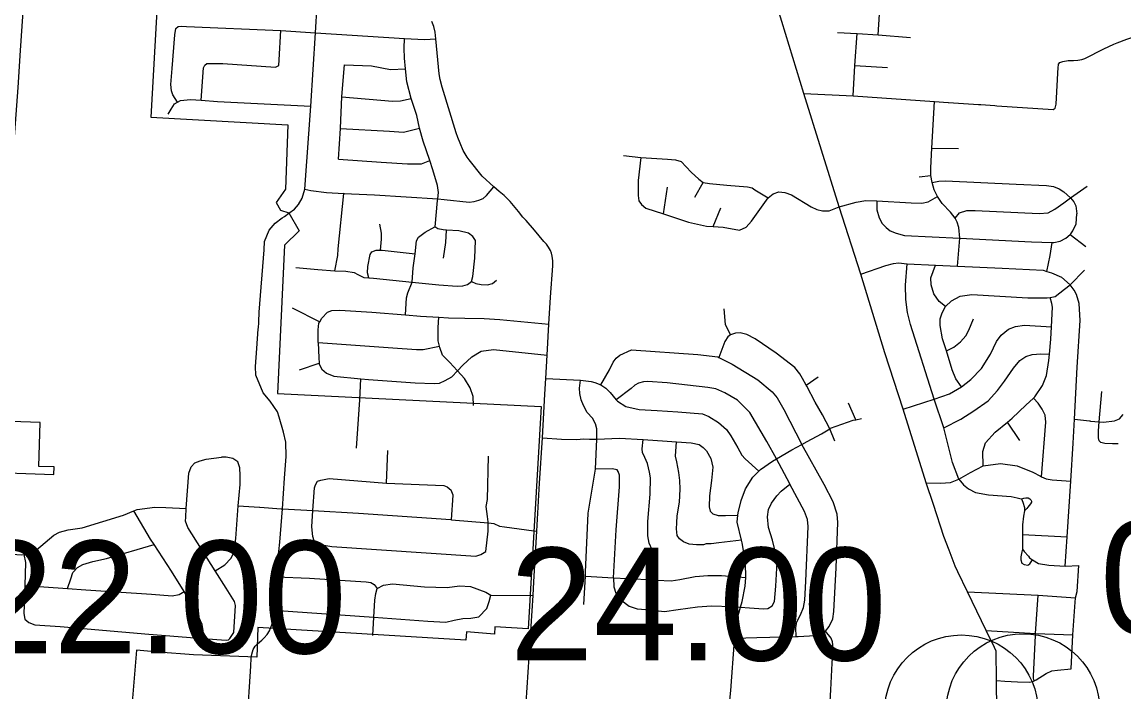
# Model space of a CAD drawing. Extents: x 1729596 to 1934326, y 644115 to 911751.
# Drawn here: x 1874118 to 1884875, y 712461 to 719002 of the extents above; entities that cross this region are included whole.
import ezdxf

# ---------------------------------------------------------------- set-up
doc = ezdxf.new("R2010")
doc.units = 0
for name, color, linetype in [('Default', 7, 'Continuous'), ('GM_X_City_Street', 7, 'Continuous'), ('GM_X_Corporation', 7, 'Continuous'), ('GM_X_Township_Road', 7, 'Continuous')]:
    doc.layers.add(name, color=color, linetype=linetype)

msp = doc.modelspace()

# ---------------------------------------------------------------- linework, layer by layer
at = {"layer": 'Default'}
for centre in [(1883288, 712268), (1883890, 712280)]:
    msp.add_circle(centre, 750, dxfattribs=at)
at = {"layer": 'GM_X_City_Street'}
for points in [[(1876679, 717105), (1876723, 717135), (1876778, 717174), (1876816, 717222), (1876853, 717284), (1876879, 717369), (1876936, 718181), (1876981, 718897), (1877015, 719448), (1877023, 719520), (1877031, 719697), (1877034, 719770), (1877029, 719882), (1877001, 719999), (1876966, 720121), (1876948, 720227), (1876947, 720372), (1876956, 720520), (1876972, 720757)], [(1883254, 713633), (1883228, 713689), (1883167, 713846), (1883116, 713980), (1883014, 714292), (1882943, 714504), (1882719, 715222), (1882540, 715774), (1882307, 716541), (1882096, 717197), (1881749, 718303), (1881535, 719006), (1881178, 720159), (1881071, 720503)], [(1882477, 718877), (1882496, 719179), (1882506, 719315), (1882503, 719356), (1882487, 719410), (1882449, 719507), (1882396, 719639), (1882340, 719774), (1882331, 719820), (1882326, 719874), (1882335, 719960), (1882326, 720060), (1882345, 720160)], [(1873855, 715441), (1873857, 715465), (1873877, 715746), (1873947, 716636), (1874028, 717664), (1874053, 718013), (1874079, 718364), (1874102, 718723), (1874152, 719440), (1874176, 719789), (1874177, 719805)], [(1875636, 718221), (1875591, 718291), (1875576, 718332), (1875569, 718392), (1875583, 718548), (1875609, 718878), (1875618, 718940), (1875642, 718960)], [(1875642, 718960), (1875671, 718963), (1875724, 718960), (1876644, 718921), (1876981, 718897), (1877850, 718842), (1878047, 718831), (1878157, 718837)], [(1875867, 718238), (1875890, 718556), (1875901, 718582), (1875921, 718598), (1875953, 718599), (1876077, 718597), (1876591, 718561), (1876625, 718577), (1876627, 718632), (1876644, 718921)], [(1879038, 717065), (1879008, 717098), (1878964, 717151), (1878884, 717249), (1878823, 717310), (1878776, 717349), (1878725, 717392), (1878611, 717498), (1878482, 717656), (1878462, 717683), (1878425, 717748), (1878394, 717818), (1878372, 717875), (1878357, 717919), (1878219, 718366), (1878200, 718440), (1878190, 718497), (1878157, 718837), (1878150, 718903), (1878137, 718958), (1878119, 719007)], [(1877861, 716143), (1877872, 716308), (1877884, 716359), (1877926, 716462), (1877937, 716601), (1877954, 716739), (1877970, 716865), (1877987, 716902), (1878054, 716949), (1878146, 717002), (1878151, 717004), (1878175, 717260), (1878176, 717275), (1878183, 717338), (1878172, 717407), (1878128, 717558), (1878098, 717649), (1878035, 717839), (1877998, 717966), (1877971, 718091), (1877915, 718256), (1877874, 718417), (1877862, 718546), (1877851, 718649), (1877847, 718747), (1877850, 718842)], [(1882077, 718899), (1882269, 718891), (1882477, 718877), (1882790, 718852)], [(1882232, 718281), (1882249, 718579), (1882269, 718891)], [(1884236, 718582), (1884237, 718590), (1884249, 718608), (1884277, 718618), (1884329, 718626), (1884381, 718627), (1884426, 718630), (1884464, 718637), (1884493, 718647), (1884680, 718740), (1884777, 718787), (1884809, 718799)], [(1877206, 717662), (1877225, 717962), (1877226, 717966), (1877239, 718272), (1877239, 718276), (1877264, 718586)], [(1877264, 718586), (1877530, 718576), (1877716, 718540), (1877862, 718546)], [(1882249, 718579), (1882566, 718557)], [(1877239, 718272), (1877734, 718229), (1877813, 718233), (1877915, 718256)], [(1881749, 718303), (1882232, 718281), (1883027, 718225), (1883160, 718216), (1883163, 718216)], [(1875544, 718104), (1875573, 718151), (1875606, 718203), (1875636, 718221), (1875663, 718237), (1875763, 718245), (1875867, 718238), (1876026, 718228), (1876936, 718181)], [(1883251, 716617), (1883273, 716891), (1883264, 716996), (1883247, 717048), (1883228, 717087), (1883180, 717147), (1883100, 717229), (1883055, 717298), (1883023, 717365), (1883003, 717436), (1882990, 717503), (1882988, 717578), (1882999, 717770), (1883027, 718225)], [(1883477, 718196), (1883616, 718186), (1883634, 718185)], [(1877225, 717962), (1877706, 717936), (1877841, 717928), (1877998, 717966)], [(1882999, 717770), (1883259, 717767)], [(1877206, 717662), (1877623, 717633), (1877882, 717617), (1877982, 717618), (1878018, 717617), (1878098, 717649)], [(1879990, 717698), (1880157, 717678), (1880420, 717663), (1880496, 717656), (1880551, 717640), (1880649, 717537), (1880725, 717467), (1880768, 717437), (1880828, 717425), (1880999, 717410), (1881200, 717393), (1881244, 717382), (1881273, 717365), (1881401, 717287)], [(1880157, 717678), (1880132, 717456), (1880132, 717310), (1880139, 717257), (1880166, 717221), (1880207, 717186), (1880381, 717128), (1880625, 717047), (1880798, 717010), (1880866, 717005), (1880963, 716998), (1881121, 716970), (1881188, 716998), (1881238, 717057), (1881401, 717287), (1881451, 717326), (1881507, 717346), (1881565, 717339), (1881628, 717315), (1881820, 717197), (1881876, 717171), (1881932, 717158), (1881943, 717158)], [(1880685, 717292), (1880768, 717437)], [(1882876, 717490), (1882990, 717503)], [(1883003, 717436), (1883068, 717449), (1883133, 717451), (1883824, 717420), (1884119, 717405), (1884187, 717395), (1884242, 717374), (1884289, 717346), (1884354, 717286), (1884387, 717248), (1884404, 717207), (1884416, 717131)], [(1876879, 717369), (1876937, 717357), (1877091, 717337), (1877260, 717328), (1877559, 717314), (1878176, 717275), (1878239, 717271), (1878484, 717245), (1878532, 717249), (1878577, 717262), (1878618, 717279), (1878652, 717308), (1878725, 717392)], [(1877170, 716574), (1877202, 716723), (1877205, 716787), (1877260, 717328), (1877261, 717336)], [(1880381, 717128), (1880418, 717391)], [(1884354, 717286), (1884516, 717401)], [(1881943, 717158), (1881996, 717160), (1882096, 717197)], [(1882096, 717197), (1882262, 717244), (1882354, 717259), (1882462, 717257), (1882799, 717238), (1882902, 717233), (1882965, 717248), (1883055, 717298)], [(1882462, 717257), (1882462, 717169), (1882486, 717091), (1882516, 717035), (1882555, 716996), (1882594, 716964), (1882651, 716940), (1882732, 716919), (1883273, 716891), (1883972, 716855), (1884175, 716850), (1884189, 716850), (1884252, 716864), (1884308, 716891), (1884350, 716927), (1884357, 716934), (1884376, 716965), (1884409, 717033), (1884416, 717131)], [(1883228, 717087), (1883270, 717139), (1883341, 717162), (1883424, 717161), (1884048, 717132), (1884135, 717140), (1884201, 717174), (1884289, 717236), (1884354, 717286)], [(1876429, 716074), (1876434, 716170), (1876480, 716778), (1876486, 716859), (1876530, 716971), (1876589, 717040), (1876658, 717090), (1876679, 717105)], [(1880866, 717005), (1880939, 717189)], [(1877616, 716775), (1877627, 716883), (1877628, 716941), (1877612, 717028)], [(1878507, 716468), (1878520, 716518), (1878539, 716698), (1878545, 716868), (1878520, 716907), (1878477, 716942), (1878381, 716965), (1878262, 716971), (1878230, 716972), (1878178, 716982), (1878146, 717002)], [(1879029, 712207), (1879107, 713404), (1879113, 713535), (1879142, 714032), (1879170, 714501), (1879197, 714941), (1879222, 715369), (1879231, 715522), (1879244, 715751), (1879261, 716052), (1879278, 716317), (1879301, 716623), (1879301, 716672), (1879294, 716715), (1879285, 716745), (1879276, 716771), (1879258, 716803), (1879236, 716834), (1879213, 716860), (1879121, 716971), (1879038, 717065)], [(1878233, 716696), (1878255, 716849), (1878262, 716971)], [(1884350, 716927), (1884504, 716810)], [(1877503, 716504), (1877489, 716552), (1877493, 716614), (1877515, 716734), (1877532, 716757), (1877574, 716774), (1877616, 716775), (1877632, 716775), (1877954, 716739)], [(1884122, 716567), (1884154, 716722), (1884175, 716850)], [(1876790, 716607), (1877005, 716586), (1877170, 716574)], [(1877170, 716574), (1877278, 716569), (1877361, 716557), (1877395, 716538), (1877454, 716508), (1877503, 716504), (1877548, 716500), (1877926, 716462), (1878187, 716436), (1878366, 716424), (1878422, 716426), (1878466, 716439), (1878507, 716468)], [(1882307, 716541), (1882551, 716625), (1882624, 716645), (1882674, 716651), (1882760, 716643), (1883034, 716628), (1883251, 716617), (1883686, 716598), (1884087, 716578), (1884122, 716567), (1884168, 716553), (1884265, 716511), (1884349, 716437)], [(1883263, 714540), (1883200, 714701), (1883118, 715041), (1883023, 715319), (1882792, 716050), (1882762, 716166), (1882745, 716293), (1882743, 716433), (1882760, 716643)], [(1883132, 716226), (1883072, 716274), (1883020, 716350), (1882992, 716436), (1882989, 716505), (1883034, 716628)], [(1884349, 716437), (1884490, 716578)], [(1878507, 716468), (1878549, 716451), (1878600, 716438), (1878662, 716436), (1878710, 716449), (1878751, 716482)], [(1883132, 716226), (1883190, 716279), (1883275, 716325), (1883389, 716342), (1883935, 716309), (1884125, 716308), (1884154, 716313), (1884205, 716322), (1884294, 716394), (1884349, 716437)], [(1884301, 713691), (1884322, 713975), (1884355, 714518), (1884378, 714890), (1884391, 715126), (1884418, 715633), (1884447, 716087), (1884437, 716254), (1884411, 716343), (1884388, 716384), (1884349, 716437)], [(1883288, 715442), (1883233, 715520), (1883199, 715605), (1883142, 715792), (1883105, 715910), (1883080, 716039), (1883082, 716105), (1883101, 716163), (1883132, 716226)], [(1883500, 714670), (1883496, 714808), (1883522, 714895), (1883618, 714997), (1883737, 715095), (1883785, 715135), (1883918, 715260), (1883993, 715331), (1884006, 715342), (1884080, 715453), (1884118, 715550), (1884142, 715696), (1884147, 715758), (1884161, 715906), (1884167, 716026), (1884176, 716218), (1884171, 716255), (1884154, 716313)], [(1876756, 716213), (1877024, 716074)], [(1877008, 715872), (1877009, 715998), (1877016, 716062), (1877024, 716074), (1877045, 716110), (1877101, 716168), (1877143, 716187), (1877219, 716190), (1877532, 716168), (1877861, 716143), (1878006, 716132), (1878187, 716121), (1878281, 716115), (1878441, 716111), (1878630, 716108), (1878782, 716098), (1879261, 716052)], [(1878526, 715257), (1878522, 715347), (1878494, 715432), (1878436, 715522), (1878368, 715597), (1878367, 715599), (1878295, 715677), (1878222, 715751), (1878196, 715826), (1878194, 715836), (1878180, 715891), (1878179, 716019), (1878187, 716121)], [(1881034, 715948), (1880986, 716049), (1880972, 716202)], [(1876419, 715969), (1876426, 716026), (1876429, 716060), (1876429, 716074)], [(1882719, 715222), (1883023, 715319), (1883172, 715373), (1883288, 715442), (1883379, 715511), (1883484, 715621), (1883573, 715759), (1883631, 715882), (1883676, 715946), (1883749, 716002), (1883816, 716028), (1883903, 716041), (1884167, 716026)], [(1883142, 715792), (1883215, 715827), (1883280, 715880), (1883331, 715939), (1883360, 715994), (1883405, 716105)], [(1876412, 715864), (1876418, 715959), (1876419, 715969)], [(1882002, 715032), (1881931, 715166), (1881862, 715292), (1881778, 715446), (1881773, 715456), (1881736, 715521), (1881711, 715568), (1881661, 715630), (1881481, 715768), (1881274, 715908), (1881192, 715952), (1881128, 715968), (1881082, 715963), (1881034, 715948), (1881009, 715930), (1880978, 715883), (1880920, 715727)], [(1876564, 713145), (1876569, 713171), (1876574, 713203), (1876576, 713259), (1876601, 713586), (1876611, 713748), (1876623, 713832), (1876635, 713923), (1876659, 714249), (1876680, 714550), (1876696, 714760), (1876692, 714900), (1876671, 714999), (1876629, 715143), (1876611, 715195), (1876541, 715301), (1876472, 715381), (1876401, 715556), (1876396, 715639), (1876409, 715816), (1876412, 715864)], [(1877008, 715872), (1877739, 715820), (1877968, 715804), (1878032, 715806), (1878194, 715836)], [(1877008, 715872), (1877016, 715723), (1877018, 715673), (1877019, 715663), (1877043, 715612), (1877090, 715573), (1877161, 715543), (1877424, 715520), (1877500, 715513), (1877954, 715481), (1878140, 715473), (1878194, 715477), (1878248, 715502), (1878313, 715539), (1878368, 715597), (1878420, 715652), (1878509, 715732), (1878599, 715788), (1878719, 715805), (1879244, 715751)], [(1879769, 715459), (1879852, 715608), (1879888, 715682), (1879918, 715719), (1879952, 715749), (1880066, 715802), (1880714, 715757), (1880909, 715732), (1880920, 715727), (1881049, 715661), (1881301, 715510), (1881440, 715392), (1881488, 715333), (1881555, 715219), (1881731, 714879)], [(1883118, 715041), (1883282, 715126), (1883409, 715205), (1883549, 715304), (1883642, 715404), (1883710, 715496), (1883797, 715622), (1883860, 715699), (1883917, 715736), (1883980, 715756), (1884062, 715762), (1884147, 715758)], [(1876827, 715607), (1877018, 715673)], [(1877415, 715314), (1877424, 715520)], [(1879231, 715522), (1879568, 715504), (1879673, 715494), (1879710, 715484), (1879769, 715459), (1879818, 715428), (1879858, 715384), (1879918, 715315), (1879930, 715302), (1880013, 715250), (1880142, 715218), (1880319, 715208), (1880519, 715195), (1880762, 715177), (1880823, 715151), (1880917, 715093), (1880994, 715025), (1881036, 714963), (1881105, 714845), (1881145, 714772), (1881178, 714737), (1881310, 714617)], [(1879601, 713315), (1879617, 713593), (1879619, 713631), (1879643, 714206), (1879715, 714637), (1879729, 714931), (1879728, 715029), (1879717, 715078), (1879686, 715133), (1879635, 715191), (1879598, 715259), (1879575, 715313), (1879563, 715376), (1879559, 715429), (1879568, 715504)], [(1881674, 713002), (1881672, 713087), (1881683, 713145), (1881717, 713214), (1881746, 713285), (1881760, 713359), (1881769, 713542), (1881793, 714076), (1881787, 714145), (1881757, 714224), (1881614, 714489), (1881612, 714494), (1881482, 714736), (1881390, 714908), (1881223, 715189), (1881102, 715309), (1880978, 715382), (1880891, 715420), (1880812, 715434), (1880416, 715478), (1880224, 715491), (1880186, 715488), (1880136, 715475), (1880100, 715456), (1880063, 715425), (1879918, 715315)], [(1881773, 715456), (1881890, 715538)], [(1884633, 715100), (1884658, 715394)], [(1877384, 714843), (1877415, 715314)], [(1882256, 715118), (1882186, 715282)], [(1884071, 714562), (1884113, 715097), (1884105, 715164), (1884075, 715224), (1884038, 715280), (1883993, 715331)], [(1884540, 715107), (1884542, 715107), (1884547, 715106), (1884633, 715100), (1884674, 715097), (1884784, 715107), (1884831, 715129), (1884868, 715169)], [(1881015, 712251), (1881036, 712477), (1881074, 712965), (1881075, 712987), (1881083, 713104), (1881099, 713171), (1881132, 713289), (1881147, 713343), (1881177, 713494), (1881183, 713578), (1881185, 713614), (1881177, 713749), (1881147, 713918), (1881140, 713944), (1881098, 714118), (1881105, 714187), (1881108, 714210), (1881137, 714331), (1881179, 714445), (1881252, 714559), (1881310, 714617), (1881326, 714633), (1881445, 714715), (1881482, 714736), (1881634, 714824), (1881731, 714879), (1881781, 714907), (1881923, 714981), (1882002, 715032), (1882010, 715037), (1882233, 715114), (1882256, 715118), (1882314, 715130)], [(1883860, 714917), (1883737, 715095)], [(1884391, 715126), (1884540, 715107)], [(1884817, 714885), (1884763, 714885), (1884689, 714888), (1884650, 714897), (1884632, 714912), (1884625, 714942), (1884626, 715010), (1884633, 715100)], [(1879197, 714941), (1879385, 714930), (1879535, 714925), (1879598, 714932), (1879656, 714931), (1879711, 714931)], [(1879711, 714931), (1879729, 714931), (1879950, 714940), (1880181, 714926), (1880416, 714911), (1880508, 714904), (1880649, 714895), (1880729, 714877), (1880766, 714848), (1880801, 714815), (1880841, 714742), (1880861, 714655), (1880850, 714525), (1880830, 714377), (1880824, 714269), (1880835, 714225), (1880862, 714202), (1880914, 714184), (1880985, 714183), (1881105, 714187)], [(1882053, 714910), (1882002, 715032)], [(1880290, 713555), (1880310, 713656), (1880313, 713712), (1880299, 713785), (1880240, 713915), (1880226, 713985), (1880226, 714127), (1880250, 714394), (1880252, 714552), (1880243, 714606), (1880223, 714691), (1880199, 714750), (1880176, 714800), (1880171, 714835), (1880181, 714926)], [(1881140, 713944), (1880919, 713916), (1880845, 713909), (1880795, 713909), (1880769, 713899), (1880701, 713897), (1880631, 713905), (1880574, 713928), (1880535, 713957), (1880514, 713990), (1880507, 714054), (1880509, 714114), (1880514, 714180), (1880536, 714316), (1880543, 714442), (1880539, 714525), (1880530, 714603), (1880509, 714708), (1880498, 714762), (1880508, 714904)], [(1881962, 713056), (1881997, 713101), (1882033, 713174), (1882043, 713248), (1882065, 713673), (1882082, 714117), (1882074, 714198), (1882035, 714317), (1881949, 714487), (1881731, 714879)], [(1876146, 712982), (1876184, 713041), (1876201, 713306), (1876191, 713346), (1876109, 713475), (1876004, 713643), (1875737, 714068), (1875714, 714129), (1875716, 714167), (1875719, 714253), (1875746, 714596), (1875769, 714659), (1875803, 714699), (1875856, 714717), (1875916, 714734), (1876066, 714755)], [(1876004, 713643), (1876099, 713704), (1876156, 713765), (1876186, 713821), (1876206, 713961), (1876227, 714280), (1876247, 714486), (1876248, 714574), (1876243, 714649), (1876223, 714707), (1876174, 714741), (1876110, 714754), (1876066, 714755)], [(1877676, 714501), (1877689, 714820)], [(1878645, 713832), (1878668, 714030), (1878669, 714112), (1878669, 714122), (1878660, 714176), (1878650, 714272), (1878661, 714342), (1878672, 714763)], [(1879893, 713577), (1879918, 714043), (1879950, 714463), (1879949, 714578), (1879938, 714614), (1879926, 714630), (1879879, 714639), (1879715, 714637)], [(1882943, 714504), (1883083, 714501), (1883183, 714505), (1883263, 714540), (1883377, 714604), (1883500, 714670), (1883669, 714693), (1883832, 714669), (1883986, 714607), (1884061, 714567), (1884071, 714562), (1884114, 714542), (1884174, 714532), (1884355, 714518)], [(1876972, 713926), (1876956, 713978), (1876947, 714074), (1876957, 714232), (1876972, 714453), (1876984, 714483), (1877002, 714520)], [(1877002, 714520), (1877034, 714530), (1877116, 714544), (1877676, 714501), (1878235, 714478), (1878269, 714464), (1878308, 714433)], [(1883263, 714540), (1883308, 714484), (1883357, 714444), (1883426, 714409), (1883551, 714385), (1883773, 714370), (1883834, 714358), (1883859, 714351), (1883875, 714346), (1883899, 714353), (1883917, 714356), (1883927, 714358), (1883940, 714356), (1883955, 714348), (1883965, 714337), (1883971, 714323), (1883971, 714315), (1883961, 714297), (1883938, 714267), (1883926, 714254), (1883903, 714230)], [(1878311, 714143), (1878328, 714383), (1878308, 714433)], [(1879893, 713577), (1879895, 713488), (1879915, 713425), (1879962, 713362), (1880044, 713300), (1880123, 713272), (1880245, 713263), (1880388, 713247), (1880522, 713266), (1880711, 713293), (1880847, 713302), (1881048, 713295), (1881132, 713289), (1881219, 713283), (1881355, 713273), (1881397, 713276), (1881441, 713301), (1881464, 713345), (1881478, 713493), (1881490, 713727), (1881474, 713824), (1881443, 713943), (1881406, 714066), (1881394, 714170), (1881404, 714244), (1881435, 714304), (1881485, 714377), (1881528, 714422), (1881614, 714489)], [(1883875, 714346), (1883888, 714316), (1883903, 714261), (1883903, 714230), (1883894, 714178), (1883884, 714092), (1883884, 713998), (1883885, 713966), (1883885, 713886), (1883886, 713870), (1883883, 713856), (1883877, 713828), (1883868, 713780), (1883868, 713750), (1883879, 713718), (1883900, 713705), (1883936, 713700), (1883956, 713712), (1883981, 713751)], [(1873718, 713828), (1874110, 713799), (1874135, 713802), (1874186, 713808), (1874260, 713849), (1874427, 713992), (1874484, 714021), (1874568, 714043), (1874704, 714065), (1875107, 714189), (1875210, 714229), (1875243, 714242), (1875415, 714264), (1875523, 714263), (1875719, 714253)], [(1875886, 712983), (1875885, 713059), (1875877, 713119), (1875819, 713250), (1875700, 713442), (1875577, 713641), (1875406, 713900), (1875372, 713952), (1875210, 714229)], [(1876227, 714280), (1876437, 714265), (1876439, 714264)], [(1876439, 714264), (1876646, 714249), (1876659, 714249), (1876957, 714232), (1877403, 714207), (1878304, 714144), (1878311, 714143), (1878669, 714112), (1878673, 714112), (1878725, 714105), (1878779, 714081), (1878827, 714072), (1879113, 714036), (1879142, 714032)], [(1883884, 713998), (1884322, 713975)], [(1874560, 713472), (1874595, 713567), (1874615, 713627), (1874660, 713677), (1874712, 713706), (1874808, 713735), (1874943, 713766), (1875406, 713900)], [(1876972, 713926), (1877006, 713905), (1877141, 713880), (1878547, 713786), (1878597, 713802), (1878645, 713832)], [(1874135, 713802), (1874151, 713726), (1874145, 713500), (1874144, 713468), (1874134, 713227), (1874145, 713173), (1874185, 713138), (1874243, 713118), (1874490, 713101), (1875355, 713024), (1875886, 712983), (1876112, 712966), (1876132, 712970), (1876146, 712982)], [(1883883, 713856), (1883901, 713833), (1883942, 713786), (1883954, 713770), (1883981, 713751), (1884042, 713716), (1884140, 713699), (1884301, 713691), (1884433, 713695)], [(1884403, 713378), (1884403, 713380), (1884418, 713441), (1884433, 713695)], [(1876601, 713586), (1876923, 713571), (1877374, 713542), (1877476, 713535), (1877522, 713529), (1877554, 713512), (1877586, 713472)], [(1879617, 713593), (1879893, 713577), (1880025, 713569), (1880290, 713555), (1880314, 713554), (1880455, 713546), (1880539, 713560), (1880690, 713589), (1880812, 713600), (1880945, 713598), (1881183, 713578)], [(1883632, 712560), (1883632, 712572), (1883627, 712859), (1883611, 712894), (1883530, 713062), (1883346, 713439), (1883254, 713633)], [(1874145, 713500), (1874560, 713472), (1874742, 713459), (1875381, 713417), (1875584, 713400), (1875650, 713414), (1875700, 713442)], [(1877543, 713013), (1877553, 713192), (1877562, 713356), (1877573, 713422), (1877586, 713472)], [(1877586, 713472), (1877646, 713503), (1877734, 713516), (1878045, 713487), (1878267, 713481), (1878387, 713496), (1878497, 713490), (1878644, 713435), (1878694, 713408), (1879107, 713404)], [(1883346, 713439), (1884036, 713406), (1884403, 713380)], [(1876576, 713259), (1877553, 713192), (1878078, 713152), (1878254, 713144), (1878336, 713161), (1878422, 713178), (1878500, 713182), (1878576, 713195), (1878655, 713276), (1878679, 713344), (1878694, 713408)], [(1883997, 712569), (1883991, 712596), (1883992, 712615), (1884013, 713014), (1884012, 713031), (1884036, 713406)], [(1884360, 712688), (1884377, 713020), (1884398, 713337), (1884403, 713378)], [(1876458, 712967), (1876481, 712989), (1876512, 713023), (1876533, 713058), (1876543, 713084), (1876562, 713134), (1876564, 713145)], [(1881075, 712987), (1881290, 712994), (1881674, 713002), (1881694, 713002), (1881862, 713014), (1881940, 713038), (1881962, 713056)], [(1881999, 712251), (1882013, 712481), (1882027, 712741), (1882036, 712889), (1882030, 712952), (1882017, 712988), (1881962, 713056)], [(1883530, 713062), (1884012, 713031), (1884377, 713020)], [(1876356, 712792), (1876358, 712816), (1876366, 712852), (1876374, 712876), (1876394, 712907), (1876417, 712930), (1876458, 712967)], [(1876314, 712160), (1876351, 712712), (1876356, 712792)], [(1883984, 712565), (1883997, 712569), (1884017, 712579), (1884114, 712643), (1884171, 712666), (1884227, 712674), (1884360, 712688)], [(1883632, 712572), (1883713, 712568), (1883837, 712561), (1883950, 712556), (1883984, 712565)], [(1883635, 712297), (1883632, 712560)]]:
    msp.add_lwpolyline(points, dxfattribs=at)
at = {"layer": 'GM_X_Corporation'}
msp.add_lwpolyline([(1875466, 719693), (1875374, 718075), (1876713, 717999), (1876689, 717372), (1876599, 717241), (1876642, 717166), (1876721, 717138), (1876822, 716965), (1876681, 716823), (1876611, 715375), (1879184, 715250), (1879057, 713077), (1878734, 713096), (1878729, 713026), (1878455, 713047), (1878449, 712966), (1876421, 713092), (1876410, 712802), (1875792, 712825), (1875451, 712849), (1875234, 712869), (1875173, 712127)], dxfattribs=at)
msp.add_lwpolyline([(1873165, 715203), (1873225, 715201), (1873218, 715003), (1873729, 714985), (1873700, 714611), (1874429, 714585), (1874431, 714658), (1874281, 714663), (1874296, 715093), (1873824, 715110), (1873854, 715433), (1873181, 715472)], close=True, dxfattribs=at)
at = {"layer": 'GM_X_Township_Road'}
for points in [[(1884809, 718799), (1884902, 718835), (1885392, 719002), (1885487, 719038), (1885573, 719070), (1885643, 719092), (1885698, 719104), (1885751, 719112), (1885796, 719118), (1885879, 719125), (1886056, 719135), (1886096, 719133), (1886131, 719133), (1886184, 719127), (1886327, 719099)], [(1883634, 718185), (1884184, 718148), (1884204, 718162), (1884213, 718201), (1884233, 718560), (1884236, 718582)], [(1883163, 718216), (1883454, 718197), (1883477, 718196)]]:
    msp.add_lwpolyline(points, dxfattribs=at)

# ---------------------------------------------------------------- texts
at = {"layer": 'Default'}
for s, p in [('0.00', (1884640, 713030)), ('22.00', (1873607, 712838)), ('24.00', (1878878, 712769))]:
    msp.add_text(s, height=1100, dxfattribs=at).set_placement(p)

doc.saveas('drawing.dxf')
